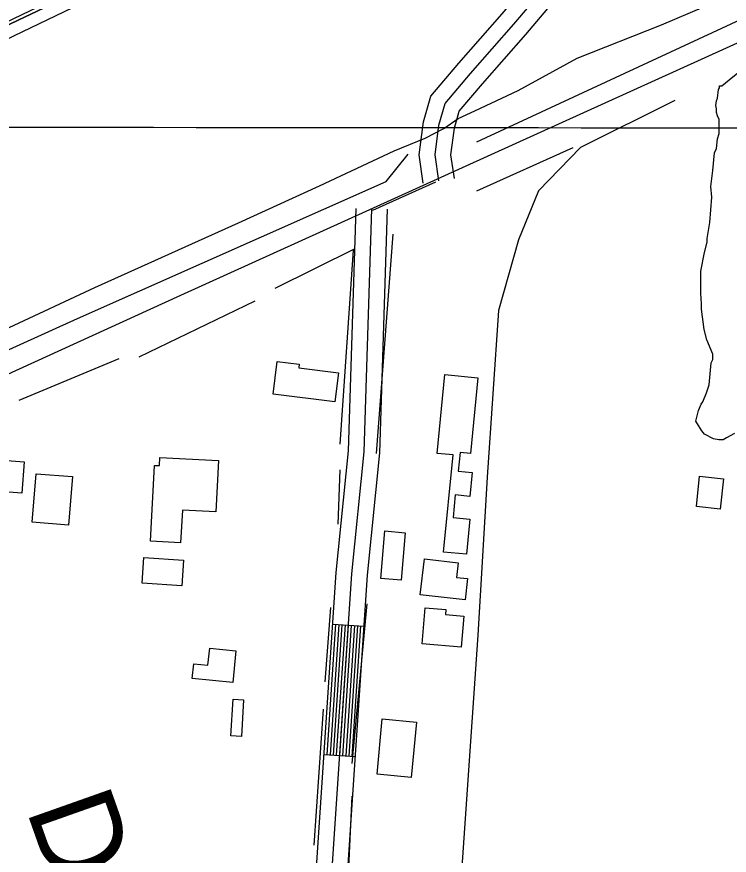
# Model space of a CAD drawing. Extents: x 3219052 to 3256913, y 800770 to 826146.
# Drawn here: x 3247032 to 3247714, y 811519 to 812321 of the extents above; entities that cross this region are included whole.
import ezdxf

# ---------------------------------------------------------------- set-up
doc = ezdxf.new("R2010")
doc.units = 0
for name, color, linetype in [('V-BLDG-OTLN', 7, 'Continuous'), ('V-GRID-MAJR', 7, 'Continuous'), ('V-LEVE-TOET', 7, 'Continuous'), ('V-RIVR-RANG-IDEN', 7, 'Continuous'), ('V-ROAD-CNTR', 7, 'Continuous'), ('V-SITE-VEGE', 7, 'Continuous'), ('V-TOPO-SHOR', 7, 'Continuous')]:
    doc.layers.add(name, color=color, linetype=linetype)

msp = doc.modelspace()

# ---------------------------------------------------------------- linework, layer by layer
at = {"layer": 'V-BLDG-OTLN'}
for points in [[(3247339.785, 811980.697), (3247336.381, 811952.932), (3247277.127, 811960.198), (3247280.965, 811991.49), (3247302.1720000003, 811988.8910000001), (3247301.74, 811985.36)], [(3247440.205, 811809.052), (3247449.3000000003, 811901.966), (3247434.085, 811903.454), (3247441.477, 811978.958), (3247473.11, 811975.8640000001), (3247466.022, 811903.4280000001), (3247456.069, 811904.403), (3247454.316, 811886.481), (3247467.511, 811885.188), (3247465.276, 811862.361), (3247451.457, 811863.713), (3247449.3370000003, 811842.0430000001), (3247465.401, 811840.47), (3247462.114, 811806.906)], [(3247039.186, 811895.328), (3247036.9390000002, 811865.29), (3247007.499, 811867.492), (3247009.7460000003, 811897.528)], [(3247168.906, 811899.6020000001), (3247224.8680000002, 811896.62), (3247222.24, 811847.386), (3247190.396, 811849.082), (3247188.727, 811817.797), (3247159.7430000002, 811819.341), (3247163.6180000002, 811891.982), (3247168.486, 811891.721)], [(3247085.131, 811881.275), (3247081.4050000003, 811834.814), (3247046.804, 811837.589), (3247050.5300000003, 811884.05)], [(3247685.2600000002, 811881.707), (3247708.1040000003, 811879.208), (3247704.923, 811850.1140000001), (3247682.082, 811852.613)], [(3247380.233, 811783.728), (3247384.1920000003, 811829.251), (3247403.642, 811827.56), (3247399.683, 811782.039)], [(3247153.5670000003, 811803.743), (3247191.346, 811801.231), (3247189.718, 811776.7490000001), (3247151.9390000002, 811779.262)], [(3247417.982, 811768.116), (3247421.951, 811802.607), (3247454.182, 811798.902), (3247452.569, 811784.861), (3247463.2430000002, 811783.634), (3247460.894, 811763.187)], [(3247419.745, 811721.285), (3247422.645, 811755.73), (3247442.566, 811754.055), (3247442.165, 811749.285), (3247459.671, 811747.811), (3247457.1720000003, 811718.133)], [(3247216.522, 811716.968), (3247241.668, 811714.389), (3247238.571, 811684.183), (3247199.878, 811688.148), (3247201.318, 811702.189), (3247214.865, 811700.799)], [(3247238.882, 811668.16), (3247248.872, 811667.578), (3247246.839, 811632.611), (3247236.849, 811633.192)], [(3247376.59, 811596.424), (3247381.519, 811649.453), (3247414.31, 811646.406), (3247409.38, 811593.377)]]:
    msp.add_lwpolyline(points, close=True, dxfattribs=at)
at = {"layer": 'V-GRID-MAJR'}
msp.add_spline([(3223229.222, 812245.659), (3228465.955, 812237.661), (3233702.6890000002, 812230.425), (3238939.4250000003, 812223.951), (3244176.161, 812218.238), (3249412.899, 812213.287), (3254649.637, 812209.098), (3254649.6380000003, 812209.098)], degree=3, dxfattribs=at)
at = {"layer": 'V-LEVE-TOET'}
for points in [[(3247763.3340000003, 812644.04), (3247709.023, 812624.328), (3247680.566, 812612.247), (3247636.358, 812594.837), (3247544.4050000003, 812555.808), (3247377.894, 812484.009), (3247286.4080000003, 812444.743), (3247238.161, 812416.081), (3247134.186, 812366.309), (3247026.687, 812314.906), (3246902.717, 812255.36), (3246747.717, 812185.388), (3246677.384, 812152.6020000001), (3246587.538, 812112.389), (3246457.464, 812052.4010000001), (3246365.031, 812011.261), (3246154.507, 811912.898), (3246007.952, 811841.713), (3245935.951, 811802.8300000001), (3245833.004, 811752.0380000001), (3245603.157, 811646.2170000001)], [(3245935.951, 811802.8300000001), (3246007.952, 811841.713), (3246154.507, 811912.898), (3246365.031, 812011.261), (3246457.464, 812052.4010000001), (3246587.538, 812112.389), (3246677.384, 812152.6020000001), (3246747.717, 812185.388), (3246902.717, 812255.36), (3247026.687, 812314.906), (3247134.186, 812366.309), (3247238.161, 812416.081), (3247286.4080000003, 812444.743), (3247377.894, 812484.009), (3247544.4050000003, 812555.808), (3247636.358, 812594.837), (3247680.566, 812612.247), (3247709.023, 812624.328), (3247763.3340000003, 812644.04)], [(3245745.499, 811427.215), (3246144.744, 811608.202), (3246160.383, 811616.696), (3246174.2660000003, 811624.615), (3246192.645, 811640.262), (3246352.874, 811724.998), (3246507.406, 811795.441), (3246639.109, 811851.9), (3246780.704, 811916.062), (3246942.5100000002, 811985.77), (3247106.694, 812062.273), (3247244.054, 812124.106), (3247321.437, 812159.444), (3247392.9450000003, 812192.931), (3247422.578, 812205.242), (3247440.457, 812214.316), (3247454.115, 812223.88), (3247470.11, 812231.323), (3247511.7430000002, 812250.857), (3247567.982, 812281.593), (3247648.6380000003, 812313.394), (3247731.8910000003, 812349.177)]]:
    msp.add_lwpolyline(points, dxfattribs=at)
at = {"layer": 'V-ROAD-CNTR'}
for p, q in [((3247372.723, 812136.259), (3247432.879, 812163.2880000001)), ((3247334.326294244, 811740.09949244), (3247364.259234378, 811738.102496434)), ((3247326.0033108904, 811615.377741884), (3247355.9362510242, 811613.3797458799))]:
    msp.add_line(p, q, dxfattribs=at)
for points in [[(3249090.1957824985, 812914.5411435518), (3248673.019616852, 812728.718515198), (3248028.039906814, 812435.2581021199), (3247188.542585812, 812054.4688636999), (3246482.7709973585, 811732.511507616), (3245852.5622577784, 811450.806071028)], [(3247697.3175682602, 812610.210752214), (3247673.0586167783, 812621.9257287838), (3247651.838659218, 812622.461727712), (3247619.2877243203, 812608.2057562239), (3247397.042168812, 812496.3859798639), (3246942.1730785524, 812277.776417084), (3246479.2540043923, 812074.2798240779), (3246014.044934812, 811857.161258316), (3245884.2711943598, 811794.431383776), (3245784.3013943, 811746.6614793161), (3245675.1216126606, 811694.8825828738), (3245575.947811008, 811659.7836530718), (3245501.463959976, 811633.8087050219), (3245456.5450498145, 811620.186732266), (3245398.805165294, 811602.747767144), (3245366.6482296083, 811598.251776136), (3245316.195330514, 811589.57979348), (3245275.8804111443, 811582.655807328), (3245229.6925035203, 811574.99982264), (3245010.15794259, 811520.5719314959), (3244626.581709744, 811445.23508217)], [(3247577.3468082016, 812570.3128320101), (3247403.662155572, 812482.9250067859), (3247037.521887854, 812306.9583587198)], [(3247435.73309143, 812164.3246439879), (3247432.1530985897, 812189.141594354), (3247435.849091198, 812217.646537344), (3247441.671079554, 812238.157496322), (3247466.077030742, 812266.9904386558), (3247507.6219476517, 812314.1183444), (3247535.554891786, 812347.3002780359), (3247553.283856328, 812369.57823348), (3247566.1928305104, 812392.7051872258), (3247571.7458194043, 812407.2991580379), (3247583.8477952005, 812433.99310465)], [(3247450.579061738, 812166.466639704), (3247447.29306831, 812189.2495941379), (3247450.582061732, 812214.617543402), (3247455.2150524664, 812230.9415107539), (3247477.4290080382, 812257.184458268), (3247518.986924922, 812304.327363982), (3247547.1628685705, 812337.79829704), (3247565.7838313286, 812361.197250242), (3247579.8238032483, 812386.3491999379), (3247585.5997916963, 812401.5291695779), (3247597.509767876, 812427.799117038)], [(3247420.8871211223, 812162.182648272), (3247417.01312887, 812189.0335945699), (3247421.1161206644, 812220.675531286), (3247428.127106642, 812245.37348189), (3247454.725053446, 812276.796419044), (3247496.256970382, 812323.9093248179), (3247523.946915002, 812356.802259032), (3247540.783881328, 812377.959216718), (3247552.561857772, 812399.0611745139), (3247557.8918471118, 812413.069146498), (3247556.6558495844, 812410.3421519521)], [(3247037.521887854, 812306.9583587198), (3246948.4420660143, 812264.1464443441), (3246485.44499201, 812060.6158514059), (3246020.48092194, 811843.612285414), (3245890.769181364, 811780.911410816), (3245790.748381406, 811733.1175064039), (3245680.8526011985, 811680.9996106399), (3245637.82168726, 811665.770641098)], [(3247213.4075360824, 809693.3585859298), (3247227.3845081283, 810043.024886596), (3247292.6083776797, 811114.9317427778), (3247337.6142876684, 811789.3713938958), (3247349.23326443, 811906.002160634), (3247356.539249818, 812137.94369675)], [(3247228.3955061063, 809692.759587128), (3247242.3664781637, 810042.2698881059), (3247307.57834774, 811113.976744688), (3247352.5642577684, 811788.1283963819), (3247364.2102344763, 811905.021162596), (3247371.532219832, 812137.4716976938)], [(3247243.38347613, 809692.160588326), (3247257.3484482, 810041.514889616), (3247322.5483178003, 811113.0217465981), (3247367.514227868, 811786.8853988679), (3247379.187204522, 811904.040164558), (3247386.5251898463, 812136.999698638)], [(3247328.997304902, 811615.176742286), (3247337.319288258, 811739.8994928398)], [(3247331.990298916, 811614.976742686), (3247340.3122822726, 811739.6994932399)], [(3247334.9832929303, 811614.7767430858), (3247343.3052762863, 811739.4994936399)], [(3247337.9772869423, 811614.577743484), (3247346.299270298, 811739.3004940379)], [(3247340.9702809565, 811614.3777438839), (3247349.292264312, 811739.100494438)], [(3247343.96327497, 811614.1777442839), (3247352.285258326, 811738.900494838)], [(3247346.957268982, 811613.9787446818), (3247355.2792523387, 811738.7014952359)], [(3247349.950262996, 811613.778745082), (3247358.2722463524, 811738.501495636)], [(3247352.94325701, 811613.578745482), (3247361.265240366, 811738.3014960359)]]:
    msp.add_lwpolyline(points, dxfattribs=at)
at = {"layer": 'V-SITE-VEGE'}
msp.add_lwpolyline([(3247718.659, 811922.425), (3247711.045, 811918.237), (3247707.659, 811916.566), (3247703.44, 811916.584), (3247698.38, 811917.4500000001), (3247689.9560000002, 811921.708), (3247687.4390000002, 811925.096), (3247684.0870000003, 811930.177), (3247681.572, 811934.408), (3247684.148, 811944.525), (3247686.708, 811950.421), (3247688.406, 811952.946), (3247691.8200000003, 811961.3740000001), (3247694.386, 811968.96), (3247696.168, 811990.052), (3247697.872, 811993.421), (3247697.892, 811998.484), (3247692.043, 812012.019), (3247689.557, 812022.159), (3247687.11, 812041.584), (3247687.132, 812046.644), (3247686.333, 812056.78), (3247686.426, 812077.883), (3247689.881, 812095.594), (3247692.4590000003, 812105.711), (3247692.473, 812109.088), (3247695.072, 812124.27), (3247696.8680000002, 812148.7390000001), (3247696.0700000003, 812158.873), (3247697.825, 812174.059), (3247699.586, 812190.932), (3247701.294, 812195.147), (3247702.179, 812204.424), (3247703.889, 812209.483), (3247703.948, 812222.99), (3247702.275, 812226.373), (3247701.446, 812229.752), (3247701.4620000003, 812233.1290000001), (3247700.633, 812236.51), (3247701.495, 812240.725), (3247702.3510000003, 812243.255), (3247703.231, 812251.6900000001), (3247704.083, 812253.376), (3247704.092, 812255.063), (3247706.623, 812255.0530000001), (3247713.4020000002, 812260.933), (3247721.872, 812267.644)], dxfattribs=at)
at = {"layer": 'V-TOPO-SHOR'}
for p, q in [((3247472.1120704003, 812154.839394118), (3247564.178386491, 812196.2974911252)), ((3247376.134728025, 811903.3987346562), (3247392.19392671, 812113.355835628)), ((3247279.280348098, 812061.5286676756), (3247355.720310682, 812099.5485944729)), ((3247341.4438508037, 811912.1487477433), (3247353.981220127, 812097.8167786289)), ((3247148.983138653, 811995.8542476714), (3247260.1649014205, 812049.4205061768)), ((3247034.355930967, 811954.4434362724), (3247129.8895161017, 811994.1588053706)), ((3247339.548354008, 811835.7924443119), (3247341.3929278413, 811887.852402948)), ((3247352.951848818, 811606.683523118), (3247367.1555616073, 811759.3743058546)), ((3247327.0837317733, 811684.8334774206), (3247332.4392229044, 811755.976146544)), ((3247316.343650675, 811528.6645135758), (3247325.2937182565, 811658.8053167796)), ((3247347.4326767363, 811457.4454600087), (3247352.886376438, 811575.4453655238))]:
    msp.add_line(p, q, dxfattribs=at)
for points in [[(3247472.210278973, 812201.6966305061), (3247870.018258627, 812386.5571687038), (3247970.76547807, 812429.7325321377)], [(3247661.458336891, 812241.215582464), (3247571.120199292, 812196.2829417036), (3247531.117479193, 812154.7157240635), (3247511.929285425, 812107.8984985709), (3247492.6974434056, 812040.2558346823), (3247481.9500875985, 811880.6159644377), (3247472.956371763, 811729.6497228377), (3247438.9461149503, 811235.1146706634), (3247397.240677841, 811209.1701691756)], [(3247090.0541143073, 812032.4224349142), (3247385.357597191, 812163.6985278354), (3247406.2375959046, 812189.6866775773)], [(3246548.068936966, 811783.6520287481), (3246601.9261838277, 811811.3065219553), (3247090.0541143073, 812032.4224349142)]]:
    msp.add_lwpolyline(points, dxfattribs=at)

# ---------------------------------------------------------------- texts
at = {"layer": 'V-RIVR-RANG-IDEN'}
msp.add_text('D-010', height=82.999998, rotation=289.4691806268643, dxfattribs=at).set_placement((3247040.565, 811563.066))

doc.saveas('drawing.dxf')
